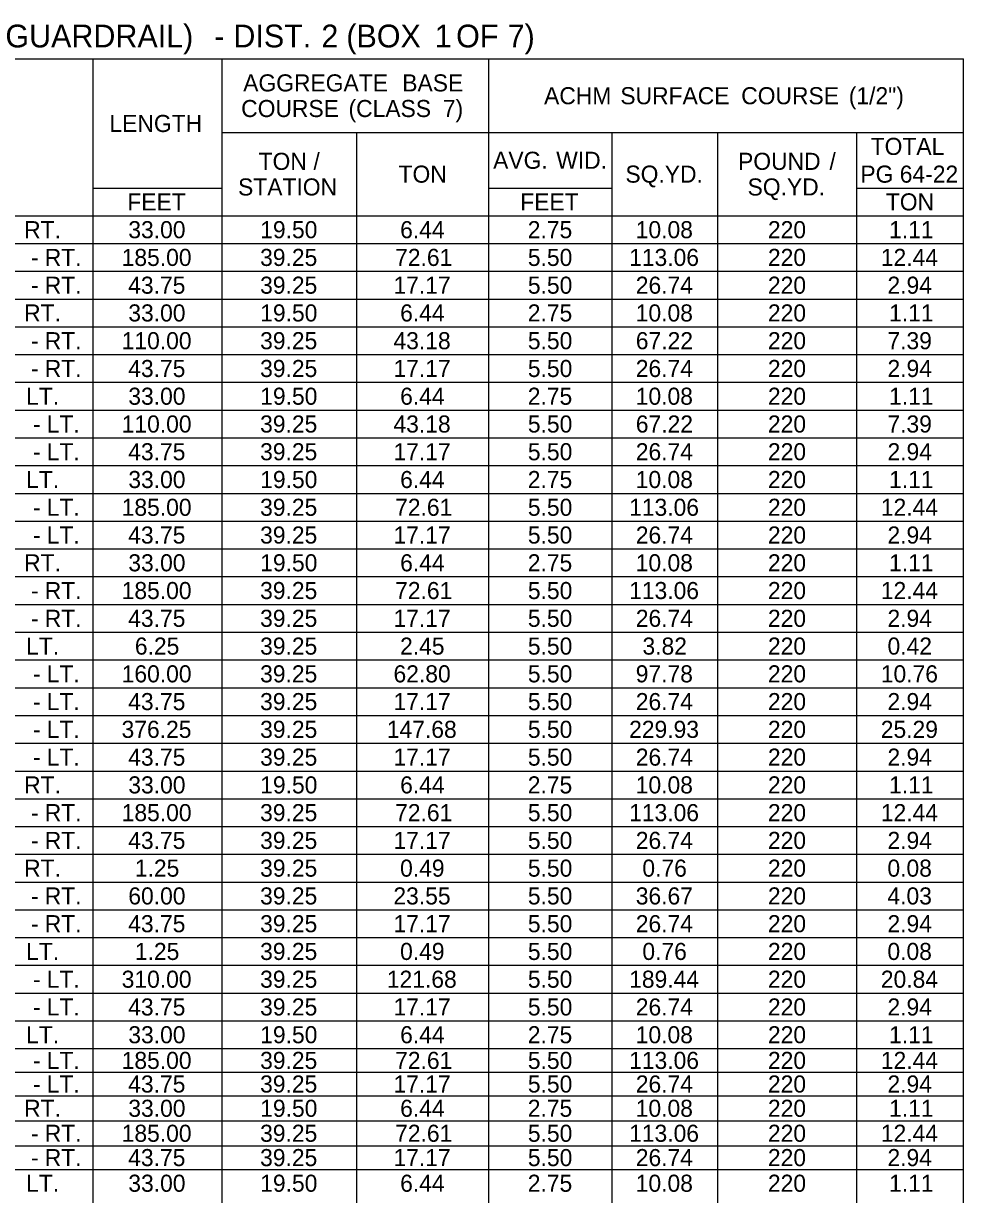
# Model space of a CAD drawing. Extents: x 544250 to 1930787, y -1948365 to 596640.
# Drawn here: x 555974.6 to 556257.5, y -1946472.9 to -1946120.3 of the extents above; entities that cross this region are included whole.
import ezdxf

# ---------------------------------------------------------------- set-up
doc = ezdxf.new("R2010")
doc.units = 0
doc.layers.add('Default', color=7, linetype='Continuous')

msp = doc.modelspace()

# ---------------------------------------------------------------- linework, layer by layer
at = {"layer": 'Default'}
for p, q in [((555672.13, -1946131.03), (556257.47, -1946131.03)), ((555995.5, -1946764.83), (555995.5, -1946131.03)), ((556034.36, -1946764.83), (556034.36, -1946131.03)), ((556114.58, -1946774.02), (556114.58, -1946131.03)), ((556257.47, -1946774.02), (556257.47, -1946131.03)), ((556034.36, -1946153.17), (556257.47, -1946153.17)), ((556074.89, -1946774.02), (556074.89, -1946153.17)), ((556151.76, -1946153.17), (556183.51, -1946153.17)), ((556151.76, -1946774.02), (556151.76, -1946153.17)), ((556183.51, -1946774.02), (556183.51, -1946153.17)), ((556225.3, -1946774.02), (556225.3, -1946153.17)), ((555995.5, -1946169.88), (556034.36, -1946169.88)), ((556034.36, -1946178.24), (556034.36, -1946169.88)), ((556114.58, -1946169.88), (556151.76, -1946169.88)), ((556114.58, -1946178.24), (556114.58, -1946169.88)), ((556151.76, -1946178.24), (556151.76, -1946169.88)), ((556225.3, -1946169.88), (556257.47, -1946169.88)), ((555672.13, -1946178.24), (556257.47, -1946178.24)), ((556034.36, -1946178.24), (556151.76, -1946178.24)), ((556151.76, -1946178.24), (556257.47, -1946178.24)), ((555848.86, -1946186.59), (556257.47, -1946186.59)), ((555848.86, -1946194.95), (556257.47, -1946194.95)), ((555848.86, -1946203.3), (556257.47, -1946203.3)), ((555848.86, -1946211.66), (556257.47, -1946211.66)), ((555848.86, -1946220.02), (556257.47, -1946220.02)), ((555848.86, -1946228.37), (556257.47, -1946228.37)), ((555848.86, -1946236.73), (556257.47, -1946236.73)), ((555848.86, -1946245.08), (556257.47, -1946245.08)), ((555848.86, -1946253.44), (556257.47, -1946253.44)), ((555848.86, -1946261.8), (556257.47, -1946261.8)), ((555848.86, -1946270.15), (556257.47, -1946270.15)), ((555672.13, -1946278.51), (556257.47, -1946278.51)), ((555848.86, -1946286.86), (556257.47, -1946286.86)), ((555848.86, -1946295.22), (556257.47, -1946295.22)), ((555848.86, -1946303.58), (556257.47, -1946303.58)), ((555848.86, -1946311.93), (556257.47, -1946311.93)), ((555848.86, -1946320.29), (556257.47, -1946320.29)), ((555848.86, -1946328.64), (556257.47, -1946328.64)), ((555848.86, -1946337), (556257.47, -1946337)), ((555672.13, -1946345.36), (556257.47, -1946345.36)), ((555848.86, -1946353.71), (556257.47, -1946353.71)), ((555848.86, -1946362.07), (556257.47, -1946362.07)), ((555848.86, -1946370.43), (556257.47, -1946370.43)), ((555848.86, -1946378.78), (556257.47, -1946378.78)), ((555848.86, -1946387.14), (556257.47, -1946387.14)), ((555848.86, -1946395.49), (556257.47, -1946395.49)), ((555848.86, -1946403.85), (556257.47, -1946403.85)), ((555848.86, -1946412.21), (556257.47, -1946412.21)), ((555848.86, -1946420.56), (556257.47, -1946420.56)), ((555848.86, -1946428.92), (556257.47, -1946428.92)), ((555848.86, -1946436.02), (556257.47, -1946436.02)), ((555672.13, -1946443.12), (556257.47, -1946443.12)), ((555848.86, -1946450.64), (556257.47, -1946450.64)), ((555848.86, -1946458.16), (556257.47, -1946458.16)), ((555848.86, -1946465.27), (556257.47, -1946465.27))]:
    msp.add_line(p, q, dxfattribs=at)

# ---------------------------------------------------------------- texts
for s, height, p in [(' GUARDRAIL)', 6.8562, (555966.58, -1946127.56)), (' DIST.', 6.856, (556035.19, -1946127.56)), (' 2', 6.856, (556061.68, -1946127.56)), (' (BOX', 6.856, (556069.18, -1946127.56)), (' 1', 6.856, (556095.78, -1946127.56)), (' OF', 6.856, (556102.21, -1946127.56)), (' 7)', 6.856, (556117.73, -1946127.56)), (' -', 6.856, (556029.41, -1946127.56)), ('AGGREGATE', 5.142, (556040.69, -1946140.81)), (' BASE', 5.142, (556086.64, -1946140.81)), ('ACHM', 5.142, (556131.23, -1946144.67)), (' SURFACE', 5.142, (556152.27, -1946144.67)), (' COURSE', 5.142, (556188.64, -1946144.67)), (' (1/2")', 5.142, (556221.02, -1946144.67)), ('COURSE', 5.142, (556040.08, -1946148.52)), (' (CLASS', 5.142, (556070.47, -1946148.52)), (' 7)', 5.142, (556098.86, -1946148.52)), ('LENGTH', 5.142, (556000.44, -1946153.02)), ('TOTAL', 5.142, (556229.51, -1946159.92)), ('TON', 5.142, (556045.33, -1946164.42)), (' /', 5.142, (556059.92, -1946164.42)), ('AVG.', 5.142, (556115.9, -1946164.1)), (' WID.', 5.142, (556132.98, -1946164.1)), ('POUND', 5.142, (556189.61, -1946164.42)), (' /', 5.142, (556215.2, -1946164.42)), ('TON', 5.142, (556087.44, -1946168.27)), ('SQ.YD.', 5.142, (556155.71, -1946168.27)), ('PG', 5.142, (556226.41, -1946168.27)), (' 64-22', 5.142, (556236.35, -1946168.27)), ('STATION', 5.142, (556039.14, -1946172.13)), ('SQ.YD.', 5.142, (556192.47, -1946172.13)), ('FEET', 5.142, (556005.82, -1946176.63)), ('FEET', 5.142, (556124.06, -1946176.63)), ('TON', 5.142, (556234.08, -1946176.63)), (' RT.', 5.142, (555972.86, -1946184.99)), ('33.00', 5.142, (556006.12, -1946184.99)), ('19.50', 5.142, (556045.81, -1946184.99)), ('6.44', 5.142, (556087.92, -1946184.99)), ('2.75', 5.142, (556126.32, -1946184.99)), ('10.08', 5.142, (556158.81, -1946184.99)), ('220', 5.142, (556198.59, -1946184.99)), ('1.11', 5.142, (556235.05, -1946184.99)), (' RT.', 5.142, (555979.06, -1946193.34)), ('185.00', 5.142, (556004.12, -1946193.34)), ('39.25', 5.142, (556045.78, -1946193.34)), ('72.61', 5.142, (556086.41, -1946193.34)), ('5.50', 5.142, (556126.35, -1946193.34)), ('113.06', 5.142, (556156.82, -1946193.34)), ('220', 5.142, (556198.59, -1946193.34)), ('12.44', 5.142, (556232.57, -1946193.34)), (' -', 5.142, (555974.9, -1946193.34)), (' RT.', 5.142, (555979.06, -1946201.7)), ('43.75', 5.142, (556006.09, -1946201.7)), ('39.25', 5.142, (556045.78, -1946201.7)), ('17.17', 5.142, (556085.91, -1946201.7)), ('5.50', 5.142, (556126.35, -1946201.7)), ('26.74', 5.142, (556158.83, -1946201.7)), ('220', 5.142, (556198.59, -1946201.7)), ('2.94', 5.142, (556234.57, -1946201.7)), (' -', 5.142, (555974.9, -1946201.7)), (' RT.', 5.142, (555972.86, -1946210.05)), ('33.00', 5.142, (556006.12, -1946210.05)), ('19.50', 5.142, (556045.81, -1946210.05)), ('6.44', 5.142, (556087.92, -1946210.05)), ('2.75', 5.142, (556126.32, -1946210.05)), ('10.08', 5.142, (556158.81, -1946210.05)), ('220', 5.142, (556198.59, -1946210.05)), ('1.11', 5.142, (556235.05, -1946210.05)), (' RT.', 5.142, (555979.06, -1946218.41)), ('110.00', 5.142, (556004.12, -1946218.41)), ('39.25', 5.142, (556045.78, -1946218.41)), ('43.18', 5.142, (556085.91, -1946218.41)), ('5.50', 5.142, (556126.35, -1946218.41)), ('67.22', 5.142, (556158.84, -1946218.41)), ('220', 5.142, (556198.59, -1946218.41)), ('7.39', 5.142, (556234.55, -1946218.41)), (' -', 5.142, (555974.9, -1946218.41)), (' -', 5.142, (555974.9, -1946226.77)), (' RT.', 5.142, (555979.06, -1946226.77)), ('43.75', 5.142, (556006.09, -1946226.77)), ('39.25', 5.142, (556045.78, -1946226.77)), ('17.17', 5.142, (556085.91, -1946226.77)), ('5.50', 5.142, (556126.35, -1946226.77)), ('26.74', 5.142, (556158.83, -1946226.77)), ('220', 5.142, (556198.59, -1946226.77)), ('2.94', 5.142, (556234.57, -1946226.77)), (' LT.', 5.142, (555973.46, -1946235.12)), ('33.00', 5.142, (556006.12, -1946235.12)), ('19.50', 5.142, (556045.81, -1946235.12)), ('6.44', 5.142, (556087.92, -1946235.12)), ('2.75', 5.142, (556126.32, -1946235.12)), ('10.08', 5.142, (556158.81, -1946235.12)), ('220', 5.142, (556198.59, -1946235.12)), ('1.11', 5.142, (556235.05, -1946235.12)), (' LT.', 5.142, (555979.66, -1946243.48)), ('110.00', 5.142, (556004.12, -1946243.48)), ('39.25', 5.142, (556045.78, -1946243.48)), ('43.18', 5.142, (556085.91, -1946243.48)), ('5.50', 5.142, (556126.35, -1946243.48)), ('67.22', 5.142, (556158.84, -1946243.48)), ('220', 5.142, (556198.59, -1946243.48)), ('7.39', 5.142, (556234.55, -1946243.48)), (' -', 5.142, (555975.5, -1946243.48)), (' -', 5.142, (555975.5, -1946251.83)), (' LT.', 5.142, (555979.66, -1946251.83)), ('43.75', 5.142, (556006.09, -1946251.83)), ('39.25', 5.142, (556045.78, -1946251.83)), ('17.17', 5.142, (556085.91, -1946251.83)), ('5.50', 5.142, (556126.35, -1946251.83)), ('26.74', 5.142, (556158.83, -1946251.83)), ('220', 5.142, (556198.59, -1946251.83)), ('2.94', 5.142, (556234.57, -1946251.83)), (' LT.', 5.142, (555973.46, -1946260.19)), ('33.00', 5.142, (556006.12, -1946260.19)), ('19.50', 5.142, (556045.81, -1946260.19)), ('6.44', 5.142, (556087.92, -1946260.19)), ('2.75', 5.142, (556126.32, -1946260.19)), ('10.08', 5.142, (556158.81, -1946260.19)), ('220', 5.142, (556198.59, -1946260.19)), ('1.11', 5.142, (556235.05, -1946260.19)), (' LT.', 5.142, (555979.66, -1946268.55)), ('185.00', 5.142, (556004.12, -1946268.55)), ('39.25', 5.142, (556045.78, -1946268.55)), ('72.61', 5.142, (556086.41, -1946268.55)), ('5.50', 5.142, (556126.35, -1946268.55)), ('113.06', 5.142, (556156.82, -1946268.55)), ('220', 5.142, (556198.59, -1946268.55)), ('12.44', 5.142, (556232.57, -1946268.55)), (' -', 5.142, (555975.5, -1946268.55)), (' LT.', 5.142, (555979.66, -1946276.9)), ('43.75', 5.142, (556006.09, -1946276.9)), ('39.25', 5.142, (556045.78, -1946276.9)), ('17.17', 5.142, (556085.91, -1946276.9)), ('5.50', 5.142, (556126.35, -1946276.9)), ('26.74', 5.142, (556158.83, -1946276.9)), ('220', 5.142, (556198.59, -1946276.9)), ('2.94', 5.142, (556234.57, -1946276.9)), (' -', 5.142, (555975.5, -1946276.9)), (' RT.', 5.142, (555972.86, -1946285.26)), ('33.00', 5.142, (556006.12, -1946285.26)), ('19.50', 5.142, (556045.81, -1946285.26)), ('6.44', 5.142, (556087.92, -1946285.26)), ('2.75', 5.142, (556126.32, -1946285.26)), ('10.08', 5.142, (556158.81, -1946285.26)), ('220', 5.142, (556198.59, -1946285.26)), ('1.11', 5.142, (556235.05, -1946285.26)), (' RT.', 5.142, (555979.06, -1946293.61)), ('185.00', 5.142, (556004.12, -1946293.61)), ('39.25', 5.142, (556045.78, -1946293.61)), ('72.61', 5.142, (556086.41, -1946293.61)), ('5.50', 5.142, (556126.35, -1946293.61)), ('113.06', 5.142, (556156.82, -1946293.61)), ('220', 5.142, (556198.59, -1946293.61)), ('12.44', 5.142, (556232.57, -1946293.61)), (' -', 5.142, (555974.9, -1946293.61)), (' RT.', 5.142, (555979.06, -1946301.97)), ('43.75', 5.142, (556006.09, -1946301.97)), ('39.25', 5.142, (556045.78, -1946301.97)), ('17.17', 5.142, (556085.91, -1946301.97)), ('5.50', 5.142, (556126.35, -1946301.97)), ('26.74', 5.142, (556158.83, -1946301.97)), ('220', 5.142, (556198.59, -1946301.97)), ('2.94', 5.142, (556234.57, -1946301.97)), (' -', 5.142, (555974.9, -1946301.97)), (' LT.', 5.142, (555973.46, -1946310.33)), ('6.25', 5.142, (556008.09, -1946310.33)), ('39.25', 5.142, (556045.78, -1946310.33)), ('2.45', 5.142, (556087.89, -1946310.33)), ('5.50', 5.142, (556126.35, -1946310.33)), ('3.82', 5.142, (556160.84, -1946310.33)), ('220', 5.142, (556198.59, -1946310.33)), ('0.42', 5.142, (556234.58, -1946310.33)), (' -', 5.142, (555975.5, -1946318.68)), (' LT.', 5.142, (555979.66, -1946318.68)), ('160.00', 5.142, (556004.12, -1946318.68)), ('39.25', 5.142, (556045.78, -1946318.68)), ('62.80', 5.142, (556085.92, -1946318.68)), ('5.50', 5.142, (556126.35, -1946318.68)), ('97.78', 5.142, (556158.81, -1946318.68)), ('220', 5.142, (556198.59, -1946318.68)), ('10.76', 5.142, (556232.56, -1946318.68)), (' LT.', 5.142, (555979.66, -1946327.04)), ('43.75', 5.142, (556006.09, -1946327.04)), ('39.25', 5.142, (556045.78, -1946327.04)), ('17.17', 5.142, (556085.91, -1946327.04)), ('5.50', 5.142, (556126.35, -1946327.04)), ('26.74', 5.142, (556158.83, -1946327.04)), ('220', 5.142, (556198.59, -1946327.04)), ('2.94', 5.142, (556234.57, -1946327.04)), (' -', 5.142, (555975.5, -1946327.04)), (' LT.', 5.142, (555979.66, -1946335.39)), ('376.25', 5.142, (556004.09, -1946335.39)), ('39.25', 5.142, (556045.78, -1946335.39)), ('147.68', 5.142, (556083.91, -1946335.39)), ('5.50', 5.142, (556126.35, -1946335.39)), ('229.93', 5.142, (556156.82, -1946335.39)), ('220', 5.142, (556198.59, -1946335.39)), ('25.29', 5.142, (556232.55, -1946335.39)), (' -', 5.142, (555975.5, -1946335.39)), (' LT.', 5.142, (555979.66, -1946343.75)), ('43.75', 5.142, (556006.09, -1946343.75)), ('39.25', 5.142, (556045.78, -1946343.75)), ('17.17', 5.142, (556085.91, -1946343.75)), ('5.50', 5.142, (556126.35, -1946343.75)), ('26.74', 5.142, (556158.83, -1946343.75)), ('220', 5.142, (556198.59, -1946343.75)), ('2.94', 5.142, (556234.57, -1946343.75)), (' -', 5.142, (555975.5, -1946343.75)), (' RT.', 5.142, (555972.86, -1946352.11)), ('33.00', 5.142, (556006.12, -1946352.11)), ('19.50', 5.142, (556045.81, -1946352.11)), ('6.44', 5.142, (556087.92, -1946352.11)), ('2.75', 5.142, (556126.32, -1946352.11)), ('10.08', 5.142, (556158.81, -1946352.11)), ('220', 5.142, (556198.59, -1946352.11)), ('1.11', 5.142, (556235.05, -1946352.11)), (' RT.', 5.142, (555979.06, -1946360.46)), ('185.00', 5.142, (556004.12, -1946360.46)), ('39.25', 5.142, (556045.78, -1946360.46)), ('72.61', 5.142, (556086.41, -1946360.46)), ('5.50', 5.142, (556126.35, -1946360.46)), ('113.06', 5.142, (556156.82, -1946360.46)), ('220', 5.142, (556198.59, -1946360.46)), ('12.44', 5.142, (556232.57, -1946360.46)), (' -', 5.142, (555974.9, -1946360.46)), (' RT.', 5.142, (555979.06, -1946368.82)), ('43.75', 5.142, (556006.09, -1946368.82)), ('39.25', 5.142, (556045.78, -1946368.82)), ('17.17', 5.142, (556085.91, -1946368.82)), ('5.50', 5.142, (556126.35, -1946368.82)), ('26.74', 5.142, (556158.83, -1946368.82)), ('220', 5.142, (556198.59, -1946368.82)), ('2.94', 5.142, (556234.57, -1946368.82)), (' -', 5.142, (555974.9, -1946368.82)), (' RT.', 5.142, (555972.86, -1946377.17)), ('1.25', 5.142, (556008.09, -1946377.17)), ('39.25', 5.142, (556045.78, -1946377.17)), ('0.49', 5.142, (556087.9, -1946377.17)), ('5.50', 5.142, (556126.35, -1946377.17)), ('0.76', 5.142, (556160.81, -1946377.17)), ('220', 5.142, (556198.59, -1946377.17)), ('0.08', 5.142, (556234.55, -1946377.17)), (' -', 5.142, (555974.9, -1946385.53)), (' RT.', 5.142, (555979.06, -1946385.53)), ('60.00', 5.142, (556006.12, -1946385.53)), ('39.25', 5.142, (556045.78, -1946385.53)), ('23.55', 5.142, (556085.89, -1946385.53)), ('5.50', 5.142, (556126.35, -1946385.53)), ('36.67', 5.142, (556158.82, -1946385.53)), ('220', 5.142, (556198.59, -1946385.53)), ('4.03', 5.142, (556234.55, -1946385.53)), (' RT.', 5.142, (555979.06, -1946393.89)), ('43.75', 5.142, (556006.09, -1946393.89)), ('39.25', 5.142, (556045.78, -1946393.89)), ('17.17', 5.142, (556085.91, -1946393.89)), ('5.50', 5.142, (556126.35, -1946393.89)), ('26.74', 5.142, (556158.83, -1946393.89)), ('220', 5.142, (556198.59, -1946393.89)), ('2.94', 5.142, (556234.57, -1946393.89)), (' -', 5.142, (555974.9, -1946393.89)), (' LT.', 5.142, (555973.46, -1946402.24)), ('1.25', 5.142, (556008.09, -1946402.24)), ('39.25', 5.142, (556045.78, -1946402.24)), ('0.49', 5.142, (556087.9, -1946402.24)), ('5.50', 5.142, (556126.35, -1946402.24)), ('0.76', 5.142, (556160.81, -1946402.24)), ('220', 5.142, (556198.59, -1946402.24)), ('0.08', 5.142, (556234.55, -1946402.24)), (' -', 5.142, (555975.5, -1946410.6)), (' LT.', 5.142, (555979.66, -1946410.6)), ('310.00', 5.142, (556004.12, -1946410.6)), ('39.25', 5.142, (556045.78, -1946410.6)), ('121.68', 5.142, (556083.91, -1946410.6)), ('5.50', 5.142, (556126.35, -1946410.6)), ('189.44', 5.142, (556156.83, -1946410.6)), ('220', 5.142, (556198.59, -1946410.6)), ('20.84', 5.142, (556232.57, -1946410.6)), (' LT.', 5.142, (555979.66, -1946418.95)), ('43.75', 5.142, (556006.09, -1946418.95)), ('39.25', 5.142, (556045.78, -1946418.95)), ('17.17', 5.142, (556085.91, -1946418.95)), ('5.50', 5.142, (556126.35, -1946418.95)), ('26.74', 5.142, (556158.83, -1946418.95)), ('220', 5.142, (556198.59, -1946418.95)), ('2.94', 5.142, (556234.57, -1946418.95)), (' -', 5.142, (555975.5, -1946418.95)), (' LT.', 5.142, (555973.46, -1946427.31)), ('33.00', 5.142, (556006.12, -1946427.31)), ('19.50', 5.142, (556045.81, -1946427.31)), ('6.44', 5.142, (556087.92, -1946427.31)), ('2.75', 5.142, (556126.32, -1946427.31)), ('10.08', 5.142, (556158.81, -1946427.31)), ('220', 5.142, (556198.59, -1946427.31)), ('1.11', 5.142, (556235.05, -1946427.31)), (' -', 5.142, (555975.5, -1946435.04)), (' LT.', 5.142, (555979.66, -1946435.04)), ('185.00', 5.142, (556004.12, -1946435.04)), ('39.25', 5.142, (556045.78, -1946435.04)), ('72.61', 5.142, (556086.41, -1946435.04)), ('5.50', 5.142, (556126.35, -1946435.04)), ('113.06', 5.142, (556156.82, -1946435.04)), ('220', 5.142, (556198.59, -1946435.04)), ('12.44', 5.142, (556232.57, -1946435.04)), (' -', 5.142, (555975.5, -1946442.14)), (' LT.', 5.142, (555979.66, -1946442.14)), ('43.75', 5.142, (556006.09, -1946442.14)), ('39.25', 5.142, (556045.78, -1946442.14)), ('17.17', 5.142, (556085.91, -1946442.14)), ('5.50', 5.142, (556126.35, -1946442.14)), ('26.74', 5.142, (556158.83, -1946442.14)), ('220', 5.142, (556198.59, -1946442.14)), ('2.94', 5.142, (556234.57, -1946442.14)), (' RT.', 5.142, (555972.86, -1946449.45)), ('33.00', 5.142, (556006.12, -1946449.45)), ('19.50', 5.142, (556045.81, -1946449.45)), ('6.44', 5.142, (556087.92, -1946449.45)), ('2.75', 5.142, (556126.32, -1946449.45)), ('10.08', 5.142, (556158.81, -1946449.45)), ('220', 5.142, (556198.59, -1946449.45)), ('1.11', 5.142, (556235.05, -1946449.45)), (' RT.', 5.142, (555979.06, -1946456.97)), ('185.00', 5.142, (556004.12, -1946456.97)), ('39.25', 5.142, (556045.78, -1946456.97)), ('72.61', 5.142, (556086.41, -1946456.97)), ('5.50', 5.142, (556126.35, -1946456.97)), ('113.06', 5.142, (556156.82, -1946456.97)), ('220', 5.142, (556198.59, -1946456.97)), ('12.44', 5.142, (556232.57, -1946456.97)), (' -', 5.142, (555974.9, -1946456.97)), (' RT.', 5.142, (555979.06, -1946464.29)), ('43.75', 5.142, (556006.09, -1946464.29)), ('39.25', 5.142, (556045.78, -1946464.29)), ('17.17', 5.142, (556085.91, -1946464.29)), ('5.50', 5.142, (556126.35, -1946464.29)), ('26.74', 5.142, (556158.83, -1946464.29)), ('220', 5.142, (556198.59, -1946464.29)), ('2.94', 5.142, (556234.57, -1946464.29)), (' -', 5.142, (555974.9, -1946464.29)), (' LT.', 5.142, (555973.46, -1946472.01)), ('33.00', 5.142, (556006.12, -1946472.01)), ('19.50', 5.142, (556045.81, -1946472.01)), ('6.44', 5.142, (556087.92, -1946472.01)), ('2.75', 5.142, (556126.32, -1946472.01)), ('10.08', 5.142, (556158.81, -1946472.01)), ('220', 5.142, (556198.59, -1946472.01)), ('1.11', 5.142, (556235.05, -1946472.01))]:
    msp.add_text(s, height=height, dxfattribs=at).set_placement(p)

doc.saveas('drawing.dxf')
